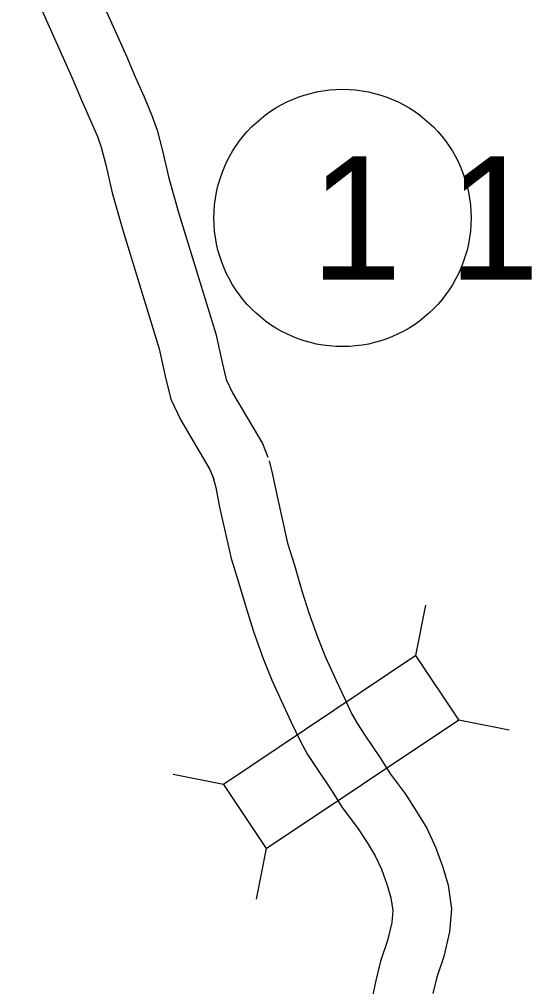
# Model space of a CAD drawing. Extents: x -939622 to -934222, y 1383701 to 1385301.
# Drawn here: x -936515.61 to -936507.72, y 1384893.87 to 1384908.75 of the extents above; entities that cross this region are included whole.
import ezdxf

# ---------------------------------------------------------------- set-up
doc = ezdxf.new("R2010")
doc.units = 0
for name, color, linetype in [('Level 10', 7, 'Continuous'), ('Level 20', 7, 'Continuous'), ('Level 27', 7, 'Continuous')]:
    doc.layers.add(name, color=color, linetype=linetype)

msp = doc.modelspace()

# ---------------------------------------------------------------- linework, layer by layer
at = {"layer": 'Level 10'}
for points in [[(-936514.784, 1384910.028), (-936513.96, 1384908.186), (-936513.826, 1384907.865), (-936513.686, 1384907.557), (-936513.566, 1384907.273), (-936513.487, 1384907.045), (-936513.404, 1384906.726), (-936513.307, 1384906.306), (-936513.153, 1384905.763), (-936512.584, 1384903.912), (-936512.486, 1384903.47), (-936512.421, 1384903.21), (-936512.325, 1384903.004), (-936511.866, 1384902.227), (-936511.78, 1384902.014)], [(-936515.608, 1384909.667), (-936514.786, 1384907.828), (-936514.651, 1384907.506), (-936514.511, 1384907.196), (-936514.407, 1384906.95), (-936514.349, 1384906.784), (-936514.278, 1384906.511), (-936514.179, 1384906.082), (-936514.016, 1384905.508), (-936513.455, 1384903.682), (-936513.362, 1384903.263), (-936513.273, 1384902.907), (-936513.121, 1384902.583), (-936512.675, 1384901.826), (-936512.614, 1384901.675)], [(-936511.761, 1384901.956), (-936511.708, 1384901.748), (-936511.644, 1384901.433), (-936511.479, 1384900.69), (-936511.372, 1384900.353), (-936511.257, 1384899.958), (-936511.149, 1384899.619), (-936511.012, 1384899.235), (-936510.894, 1384898.937), (-936510.731, 1384898.581), (-936510.608, 1384898.319), (-936510.491, 1384898.073), (-936510.399, 1384897.91), (-936510.287, 1384897.738), (-936510.053, 1384897.389), (-936509.894, 1384897.136), (-936509.662, 1384896.829), (-936509.491, 1384896.565), (-936509.333, 1384896.306), (-936509.199, 1384896.015), (-936509.088, 1384895.707), (-936509.005, 1384895.428), (-936508.953, 1384895.066), (-936508.983, 1384894.709), (-936509.074, 1384894.334), (-936509.18, 1384894.013), (-936509.239, 1384893.763)], [(-936512.633, 1384901.734), (-936512.585, 1384901.548), (-936512.525, 1384901.246), (-936512.349, 1384900.457), (-936512.233, 1384900.09), (-936512.118, 1384899.696), (-936512.002, 1384899.332), (-936511.854, 1384898.917), (-936511.722, 1384898.583), (-936511.547, 1384898.202), (-936511.422, 1384897.935), (-936511.291, 1384897.658), (-936511.169, 1384897.442), (-936511.037, 1384897.241), (-936510.808, 1384896.898), (-936510.635, 1384896.624), (-936510.4, 1384896.312), (-936510.252, 1384896.085), (-936510.128, 1384895.882), (-936510.033, 1384895.674), (-936509.943, 1384895.427), (-936509.887, 1384895.235), (-936509.859, 1384895.039), (-936509.874, 1384894.853), (-936509.94, 1384894.58), (-936510.046, 1384894.258), (-936510.117, 1384893.962), (-936510.174, 1384893.698)]]:
    msp.add_lwpolyline(points, dxfattribs=at)
at = {"layer": 'Level 20'}
for p, q in [((-936509.503, 1384898.961), (-936509.348, 1384899.738)), ((-936508.842, 1384897.974), (-936508.065, 1384897.82)), ((-936512.465, 1384896.98), (-936513.242, 1384897.134)), ((-936511.805, 1384895.993), (-936511.959, 1384895.216))]:
    msp.add_line(p, q, dxfattribs=at)
msp.add_lwpolyline([(-936511.805, 1384895.993), (-936508.842, 1384897.974), (-936509.503, 1384898.961), (-936512.465, 1384896.98)], close=True, dxfattribs=at)
at = {"layer": 'Level 27'}
msp.add_circle((-936510.632, 1384905.695), 1.98, dxfattribs=at)

# ---------------------------------------------------------------- texts
msp.add_text('1 1', height=1.9008, dxfattribs=at).set_placement((-936511.128, 1384904.745))

doc.saveas('drawing.dxf')
